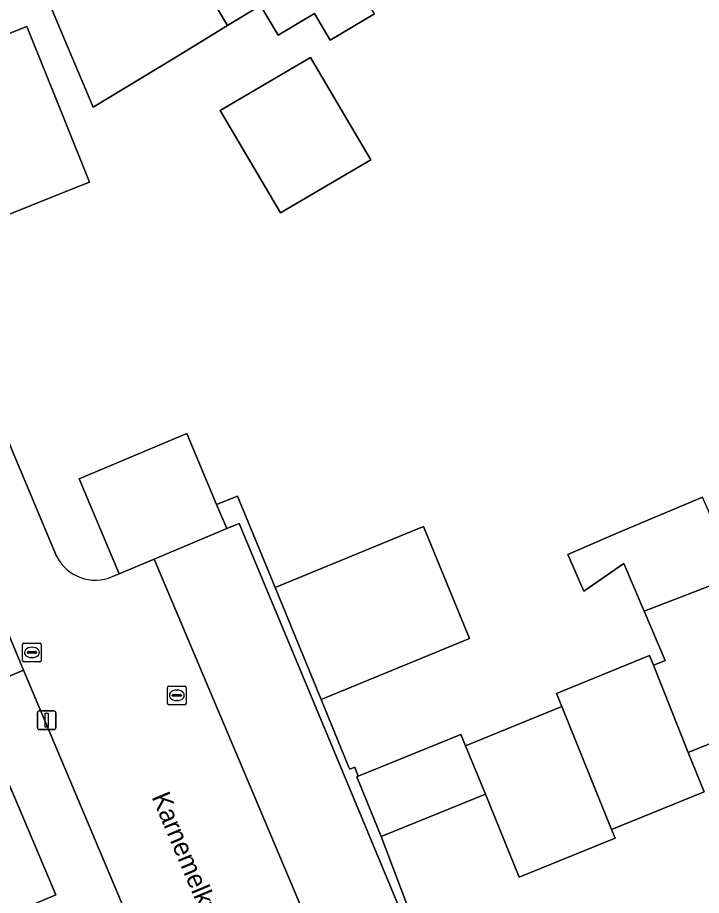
# Model space of a CAD drawing. Extents: x 163008 to 163854, y 382777 to 383982.
# Drawn here: x 163442.78 to 163479.41, y 383743.09 to 383790.12 of the extents above; entities that cross this region are included whole.
import ezdxf

# ---------------------------------------------------------------- set-up
doc = ezdxf.new("R2010")
doc.units = 0
for name, color, linetype in [('IMGEO_Erf', 7, 'Continuous'), ('IMGEO_Groenvoorziening', 7, 'Continuous'), ('IMGEO_Kolk', 7, 'Continuous'), ('IMGEO_Lichtmast', 7, 'Continuous'), ('IMGEO_Openbare_ruimte_label', 7, 'Continuous'), ('IMGEO_Pand', 7, 'Continuous'), ('IMGEO_Parkeervlak_open', 7, 'Continuous'), ('IMGEO_Rijbaan_lokaal_open', 7, 'Continuous'), ('IMGEO_Rioolput', 7, 'Continuous'), ('IMGEO_Voetpad_open', 7, 'Continuous')]:
    doc.layers.add(name, color=color, linetype=linetype)

msp = doc.modelspace()

# ---------------------------------------------------------------- linework, layer by layer
at = {"layer": 'IMGEO_Erf'}
for points in [[(163461.895, 383790.323), (163459.525, 383788.907), (163458.678, 383790.332), (163456.734, 383789.176), (163455.79, 383790.763), (163454.028, 383789.693), (163451.109, 383787.92), (163446.835, 383785.324), (163445.467, 383788.567), (163443.523, 383793.173)], [(163435.299, 383784.061), (163444.875, 383761.26)], [(163447.869, 383760.172), (163448.231, 383760.32), (163446.082, 383765.416), (163451.841, 383767.845), (163453.445, 383764.041), (163454.566, 383764.487), (163456.574, 383759.597), (163464.529, 383762.864), (163465.514, 383760.466), (163466.995, 383756.859), (163459.039, 383753.593), (163460.513, 383750), (163460.573, 383749.863), (163460.841, 383749.974), (163460.885, 383749.858), (163461.029, 383749.478), (163466.531, 383751.719), (163466.776, 383751.117), (163471.937, 383753.219), (163471.652, 383753.918), (163476.625, 383755.943), (163476.833, 383755.423), (163477.212, 383755.577), (163477.46, 383755.678), (163476.333, 383758.323), (163475.249, 383760.868), (163473.116, 383759.391), (163472.248, 383761.36), (163474.837, 383762.482), (163479.468, 383764.431)], [(163461.602, 383711.293), (163445.277, 383750), (163443.099, 383755.163), (163440.259, 383753.974), (163441.931, 383750), (163442.443, 383748.782), (163444.826, 383743.12), (163440.22, 383741.175)], [(163484.24, 383753.007), (163478.705, 383750.753), (163479.549, 383748.648), (163474.597, 383746.632), (163474.786, 383746.168), (163469.645, 383744.074), (163467.836, 383748.515), (163462.26, 383746.244), (163466.131, 383736.012), (163466.359, 383736.107), (163467.556, 383733.227), (163469.62, 383728.292), (163469.186, 383728.112), (163462.685, 383725.408), (163460.631, 383730.348), (163463.77, 383731.653), (163463.704, 383731.812), (163460.166, 383730.426)]]:
    msp.add_lwpolyline(points, dxfattribs=at)
for points in [[(163445.901, 383781.018), (163441.255, 383779.168), (163439.417, 383783.745), (163439.004, 383783.586), (163437.997, 383786.123), (163438.375, 383786.279), (163437.909, 383787.514), (163443.289, 383789.641), (163445.156, 383785.003), (163446.641, 383781.312)], [(163461.702, 383782.503), (163456.863, 383779.658), (163453.639, 383785.143), (163458.478, 383787.987)]]:
    msp.add_lwpolyline(points, close=True, dxfattribs=at)
msp.add_arc((163446.952, 383762.313), 2.329, 206.8785, 293.1798, dxfattribs=at)
at = {"layer": 'IMGEO_Groenvoorziening'}
msp.add_lwpolyline([(163461.029, 383749.478), (163460.885, 383749.858), (163460.841, 383749.974), (163460.573, 383749.863), (163460.513, 383750), (163459.039, 383753.593), (163457.558, 383757.2), (163456.574, 383759.597), (163454.566, 383764.487), (163453.445, 383764.041), (163453.99, 383762.749), (163454.656, 383763.022), (163460.072, 383750), (163465.925, 383735.926), (163466.131, 383736.012), (163462.26, 383746.244), (163460.955, 383749.448)], close=True, dxfattribs=at)
at = {"layer": 'IMGEO_Kolk'}
for p, q in [((163450.813, 383753.387), (163450.813, 383754.239)), ((163450.888, 383754.313), (163451.74, 383754.313)), ((163451.301, 383754.093), (163451.326, 383754.093)), ((163451.814, 383754.239), (163451.814, 383753.387)), ((163451.072, 383753.807), (163451.072, 383753.819)), ((163451.51, 383753.77), (163451.112, 383753.77)), ((163451.115, 383753.856), (163451.513, 383753.856)), ((163451.324, 383753.533), (163451.299, 383753.533)), ((163451.556, 383753.819), (163451.556, 383753.807)), ((163451.74, 383753.313), (163450.888, 383753.313))]:
    msp.add_line(p, q, dxfattribs=at)
for points in [[(163450.813, 383753.387), (163450.813, 383754.239)], [(163450.888, 383754.313), (163451.74, 383754.313)], [(163451.814, 383754.239), (163451.814, 383753.387)], [(163451.74, 383753.313), (163450.888, 383753.313)]]:
    msp.add_lwpolyline(points, dxfattribs=at)
for centre, radius, start, end in [((163450.89, 383754.237), 0.0765, 91.552, 178.448), ((163450.89, 383754.237), 0.0765, 91.552, 178.448), ((163451.738, 383754.237), 0.0765, 1.552, 88.448), ((163451.738, 383754.237), 0.0765, 1.552, 88.448), ((163451.112, 383753.816), 0.0403, 85.8775, 175.7526), ((163451.109, 383753.806), 0.0366, 178.938, 274.7102), ((163451.513, 383753.813), 0.043, 264.8664, 352.4533), ((163451.517, 383753.818), 0.0386, 1.7309, 96.639), ((163450.89, 383753.389), 0.0765, 181.552, 268.448), ((163450.89, 383753.389), 0.0765, 181.552, 268.448), ((163451.738, 383753.389), 0.0765, 271.552, 358.448), ((163451.738, 383753.389), 0.0765, 271.552, 358.448)]:
    msp.add_arc(centre, radius, start, end, dxfattribs=at)
for centre, major_axis, ratio, start_param, end_param in [((163451.3, 383753.813), (-0.387, 0.002), 0.722429, 4.712389, 7.853982), ((163451.325, 383753.813), (-0.39, 0.002), 0.717154, 1.570796, 4.712389)]:
    msp.add_ellipse(centre, major_axis=major_axis, ratio=ratio, start_param=start_param, end_param=end_param, dxfattribs=at)
at = {"layer": 'IMGEO_Lichtmast'}
for p, q in [((163443.845, 383752.082), (163443.845, 383752.882)), ((163443.845, 383752.882), (163443.845, 383752.082)), ((163443.945, 383752.982), (163444.735, 383752.982)), ((163444.735, 383752.982), (163443.945, 383752.982)), ((163444.835, 383752.882), (163444.835, 383752.082)), ((163444.835, 383752.082), (163444.835, 383752.882)), ((163444.735, 383751.982), (163443.945, 383751.982)), ((163443.945, 383751.982), (163444.735, 383751.982))]:
    msp.add_line(p, q, dxfattribs=at)
msp.add_lwpolyline([(163444.265, 383752.857), (163444.415, 383752.857), (163444.415, 383752.107), (163444.265, 383752.107), (163444.265, 383752.857)], dxfattribs=at)
for centre, start, end in [((163443.945, 383752.882), 90, 180), ((163443.945, 383752.882), 90, 180), ((163444.735, 383752.882), 0, 90), ((163444.735, 383752.882), 360, 90), ((163443.945, 383752.082), 180, 270), ((163443.945, 383752.082), 180, 270), ((163444.735, 383752.082), 270, 0), ((163444.735, 383752.082), 270, 0)]:
    msp.add_arc(centre, 0.1, start, end, dxfattribs=at)
at = {"layer": 'IMGEO_Pand'}
for points in [[(163461.895, 383790.323), (163455.841, 383800.501), (163449.754, 383796.88), (163454.028, 383789.693), (163455.79, 383790.763), (163456.734, 383789.176), (163458.678, 383790.332), (163459.525, 383788.907)], [(163449.754, 383796.88), (163443.523, 383793.173), (163445.467, 383788.567), (163446.835, 383785.324), (163451.109, 383787.92), (163454.028, 383789.693)], [(163445.156, 383785.003), (163443.289, 383789.641), (163437.909, 383787.514), (163438.375, 383786.279), (163437.997, 383786.123), (163439.004, 383783.586), (163439.417, 383783.745), (163441.255, 383779.168), (163445.901, 383781.018), (163446.641, 383781.312)], [(163456.863, 383779.658), (163461.702, 383782.503), (163458.478, 383787.987), (163453.639, 383785.143)], [(163448.231, 383760.32), (163450.099, 383761.108), (163453.99, 383762.749), (163453.445, 383764.041), (163451.841, 383767.845), (163446.082, 383765.416)], [(163479.468, 383764.431), (163474.837, 383762.482), (163472.248, 383761.36), (163473.116, 383759.391), (163475.249, 383760.868), (163476.333, 383758.323), (163481.295, 383760.24)], [(163456.574, 383759.597), (163457.558, 383757.2), (163459.039, 383753.593), (163466.995, 383756.859), (163465.514, 383760.466), (163464.529, 383762.864)], [(163481.901, 383758.751), (163481.295, 383760.24), (163476.333, 383758.323), (163477.46, 383755.678), (163477.212, 383755.577), (163476.833, 383755.423), (163478.705, 383750.753), (163484.24, 383753.007), (163483.602, 383754.574)], [(163476.833, 383755.423), (163476.625, 383755.943), (163471.652, 383753.918), (163471.937, 383753.219), (163474.597, 383746.632), (163479.549, 383748.648), (163478.705, 383750.753)], [(163471.937, 383753.219), (163466.776, 383751.117), (163467.836, 383748.515), (163469.645, 383744.074), (163474.786, 383746.168), (163474.597, 383746.632)], [(163467.836, 383748.515), (163466.776, 383751.117), (163466.531, 383751.719), (163461.029, 383749.478), (163460.955, 383749.448), (163462.26, 383746.244)], [(163442.443, 383748.782), (163429.8, 383743.463), (163429.505, 383744.16), (163427.491, 383743.311), (163428.734, 383740.363), (163431.498, 383741.528), (163432.939, 383738.11), (163437.306, 383739.944), (163440.22, 383741.175), (163444.826, 383743.12)]]:
    msp.add_lwpolyline(points, close=True, dxfattribs=at)
at = {"layer": 'IMGEO_Parkeervlak_open'}
msp.add_lwpolyline([(163465.925, 383735.926), (163460.072, 383750), (163454.656, 383763.022), (163453.99, 383762.749), (163450.099, 383761.108), (163454.789, 383750), (163461.499, 383734.106), (163462.572, 383734.532)], close=True, dxfattribs=at)
at = {"layer": 'IMGEO_Rijbaan_lokaal_open'}
for points in [[(163444.875, 383761.26), (163435.299, 383784.061), (163431.561, 383782.519), (163432.933, 383779.266), (163441.686, 383758.513), (163443.099, 383755.163), (163445.277, 383750), (163461.602, 383711.293), (163463.715, 383706.284), (163467.757, 383696.699), (163471.458, 383698.277), (163471.118, 383699.002), (163459.027, 383727.812)], [(163454.789, 383750), (163450.099, 383761.108), (163448.231, 383760.32), (163447.869, 383760.172)], [(163460.166, 383730.426), (163463.704, 383731.812), (163462.572, 383734.532), (163461.499, 383734.106), (163454.789, 383750)]]:
    msp.add_lwpolyline(points, dxfattribs=at)
msp.add_arc((163446.952, 383762.313), 2.329, 206.8785, 293.1798, dxfattribs=at)
at = {"layer": 'IMGEO_Rioolput'}
for p, q in [((163443.052, 383755.686), (163443.052, 383756.538)), ((163443.127, 383756.612), (163443.979, 383756.612)), ((163443.54, 383756.392), (163443.565, 383756.392)), ((163444.053, 383756.538), (163444.053, 383755.686)), ((163443.311, 383756.106), (163443.311, 383756.118)), ((163443.749, 383756.069), (163443.351, 383756.069)), ((163443.354, 383756.155), (163443.752, 383756.155)), ((163443.795, 383756.118), (163443.795, 383756.106)), ((163443.979, 383755.612), (163443.127, 383755.612)), ((163443.563, 383755.832), (163443.538, 383755.832))]:
    msp.add_line(p, q, dxfattribs=at)
for points in [[(163443.052, 383755.686), (163443.052, 383756.538)], [(163443.127, 383756.612), (163443.979, 383756.612)], [(163444.053, 383756.538), (163444.053, 383755.686)], [(163443.979, 383755.612), (163443.127, 383755.612)]]:
    msp.add_lwpolyline(points, dxfattribs=at)
for centre, radius, start, end in [((163443.129, 383756.536), 0.0765, 91.552, 178.448), ((163443.129, 383756.536), 0.0765, 91.552, 178.448), ((163443.977, 383756.536), 0.0765, 1.552, 88.448), ((163443.977, 383756.536), 0.0765, 1.552, 88.448), ((163443.351, 383756.115), 0.0403, 85.8775, 175.7526), ((163443.348, 383756.105), 0.0366, 178.938, 274.7102), ((163443.752, 383756.112), 0.043, 264.8664, 352.4533), ((163443.756, 383756.117), 0.0386, 1.7309, 96.639), ((163443.129, 383755.688), 0.0765, 181.552, 268.448), ((163443.129, 383755.688), 0.0765, 181.552, 268.448), ((163443.977, 383755.688), 0.0765, 271.552, 358.448), ((163443.977, 383755.688), 0.0765, 271.552, 358.448)]:
    msp.add_arc(centre, radius, start, end, dxfattribs=at)
for centre, major_axis, ratio, start_param, end_param in [((163443.539, 383756.112), (-0.387, 0.002), 0.722429, 4.712389, 7.853982), ((163443.564, 383756.112), (-0.39, 0.002), 0.717154, 1.570796, 4.712389)]:
    msp.add_ellipse(centre, major_axis=major_axis, ratio=ratio, start_param=start_param, end_param=end_param, dxfattribs=at)
at = {"layer": 'IMGEO_Voetpad_open'}
msp.add_lwpolyline([(163440.062, 383754.443), (163440.259, 383753.974), (163443.099, 383755.163), (163441.686, 383758.513), (163438.845, 383757.315), (163439.013, 383756.917), (163434.406, 383754.974), (163431.327, 383753.69), (163424.956, 383751.015), (163423.583, 383750.439), (163424.44, 383748.654), (163425.402, 383749.039), (163427.395, 383749.839), (163432.387, 383751.206), (163435.455, 383752.5)], close=True, dxfattribs=at)

# ---------------------------------------------------------------- texts
at = {"layer": 'IMGEO_Openbare_ruimte_label'}
msp.add_text('Karnemelkweg', height=1, rotation=292.8976, dxfattribs=at).set_placement((163449.951, 383748.373))

doc.saveas('drawing.dxf')
